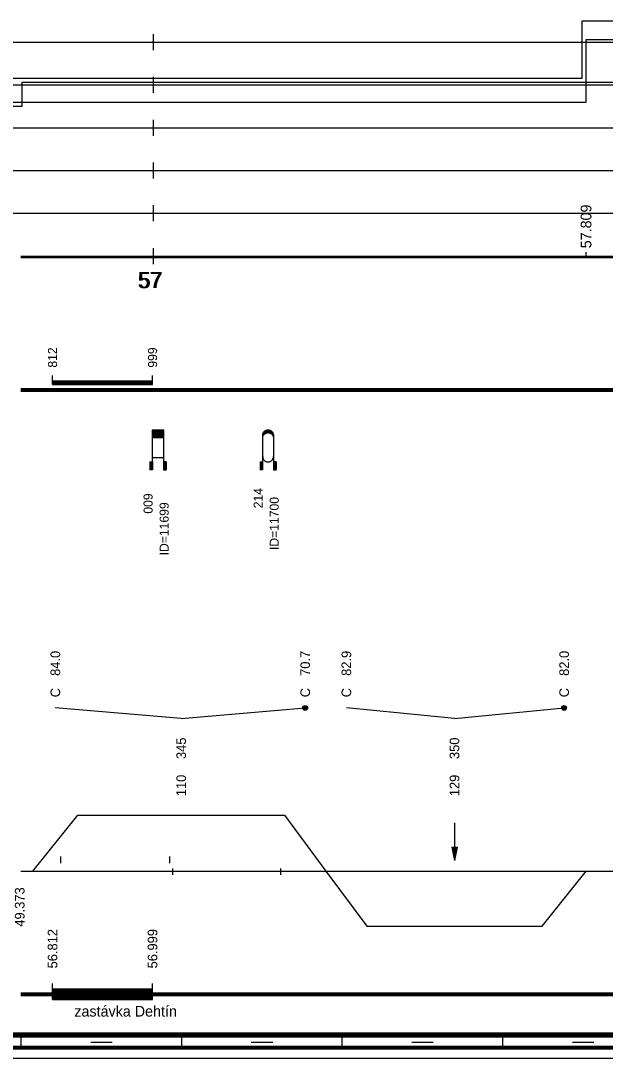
# Model space of a CAD drawing. Extents: x 2 to 10148, y 0 to 380.
# Drawn here: x 5974.9 to 6084.1, y 0 to 194 of the extents above; entities that cross this region are included whole.
import ezdxf

# ---------------------------------------------------------------- set-up
doc = ezdxf.new("R2010")
doc.units = 0
for name, color, linetype in [('CARA_S_OBJEKTY', 7, 'Continuous'), ('KRIV1_CARA', 7, 'Continuous'), ('KRIV1_TEXT', 7, 'Continuous'), ('L_OBJEKTY_TEXT', 7, 'Continuous'), ('L_OBJEKTY_TVAR', 7, 'Continuous'), ('OBJEKTY_TEXT', 7, 'Continuous'), ('OBJEKTY_TVAR', 7, 'Continuous'), ('RAM', 7, 'Continuous'), ('RYCHL_A', 7, 'Continuous'), ('RYCHL_B', 7, 'Continuous'), ('RYCHL_C', 7, 'Continuous'), ('RYCHL_RASTR', 7, 'Continuous'), ('RYCHL_STAN', 7, 'Continuous'), ('STAN_CARA', 7, 'Continuous'), ('STANIC_ZMEN_V', 7, 'Continuous')]:
    doc.layers.add(name, color=color, linetype=linetype)

msp = doc.modelspace()

# ---------------------------------------------------------------- linework, layer by layer
for p, q in [((5982.35, 37.7), (5982.35, 36.5)), ((6002.69, 37.7), (6002.69, 36.5)), ((6003.26, 35.51), (6003.26, 34.32)), ((6023.43, 35.51), (6023.43, 34.32))]:
    msp.add_line(p, q)
at = {"layer": 'CARA_S_OBJEKTY'}
for p, q in [((5974.91, 125.25), (6872.96, 125.25)), ((5974.91, 125), (6872.96, 125)), ((5974.91, 124.75), (6872.96, 124.75))]:
    msp.add_line(p, q, dxfattribs=at)
at = {"layer": 'KRIV1_CARA'}
for p, q in [((5977.17, 35), (5985.57, 45.43)), ((5985.57, 45.43), (6024.22, 45.43)), ((6024.22, 45.43), (6031.93, 35)), ((5974.91, 35), (6872.96, 35)), ((6031.93, 35), (6039.59, 24.71)), ((6072.36, 24.71), (6080.56, 35)), ((6039.59, 24.71), (6072.36, 24.71))]:
    msp.add_line(p, q, dxfattribs=at)
at = {"layer": 'KRIV1_TEXT'}
for p, q in [((6004.89, 63.5), (5981.37, 65.5)), ((6004.89, 63.5), (6028.07, 65.5)), ((6055.97, 63.5), (6035.76, 65.5)), ((6055.97, 63.5), (6076.46, 65.5)), ((6055.97, 44), (6055.97, 42.2)), ((6055.97, 42.2), (6055.97, 40)), ((6055.47, 39.5), (6055.97, 37)), ((6055.47, 39.5), (6056.47, 39.5)), ((6055.57, 39.5), (6055.97, 37.5)), ((6055.67, 39.5), (6055.97, 38)), ((6055.77, 39.5), (6055.97, 38.5)), ((6055.87, 39.5), (6055.97, 39)), ((6055.97, 40), (6055.97, 37)), ((6056.47, 39.5), (6055.97, 37)), ((6056.37, 39.5), (6055.97, 37.5)), ((6056.27, 39.5), (6055.97, 38)), ((6056.17, 39.5), (6055.97, 38.5)), ((6056.07, 39.5), (6055.97, 39)), ((6055.97, 39.5), (6055.97, 39.5)), ((6055.97, 39.5), (6055.97, 39.5))]:
    msp.add_line(p, q, dxfattribs=at)
for centre, radius in [((6028.07, 65.5), 0.45), ((6028.07, 65.5), 0.3), ((6028.07, 65.5), 0.15), ((6076.46, 65.5), 0.45), ((6076.46, 65.5), 0.3), ((6076.46, 65.5), 0.15)]:
    msp.add_circle(centre, radius, dxfattribs=at)
at = {"layer": 'L_OBJEKTY_TVAR'}
for p, q in [((5980.85, 126), (5980.85, 127.67)), ((5980.85, 126.67), (5999.54, 126.67)), ((5980.85, 126.5), (5999.54, 126.5)), ((5980.85, 126.25), (5999.54, 126.25)), ((5999.54, 126), (5999.54, 127.67)), ((5980.85, 126), (5999.54, 126)), ((5980.85, 11), (5980.85, 14)), ((5999.54, 11), (5999.54, 14)), ((5980.85, 13), (5999.54, 13)), ((5980.85, 12.75), (5999.54, 12.75)), ((5980.85, 12.5), (5999.54, 12.5)), ((5980.85, 12.25), (5999.54, 12.25)), ((5980.85, 12), (5999.54, 12)), ((5980.85, 11.75), (5999.54, 11.75)), ((5980.85, 11.5), (5999.54, 11.5)), ((5980.85, 11.25), (5999.54, 11.25)), ((5980.85, 11), (5999.54, 11))]:
    msp.add_line(p, q, dxfattribs=at)
at = {"layer": 'OBJEKTY_TVAR'}
for p, q in [((5999.56, 110), (5999.56, 117.5)), ((5999.56, 117.5), (6001.56, 117.5)), ((5999.56, 117.45), (6001.56, 117.45)), ((5999.56, 117.4), (6001.56, 117.4)), ((5999.56, 117.35), (6001.56, 117.35)), ((5999.56, 117.3), (6001.56, 117.3)), ((5999.56, 117.25), (6001.56, 117.25)), ((5999.56, 117.2), (6001.56, 117.2)), ((5999.56, 117.15), (6001.56, 117.15)), ((5999.56, 117.1), (6001.56, 117.1)), ((5999.56, 117.05), (6001.56, 117.05)), ((5999.56, 117), (6001.56, 117)), ((5999.56, 116.95), (6001.56, 116.95)), ((5999.56, 116.9), (6001.56, 116.9)), ((5999.56, 116.85), (6001.56, 116.85)), ((5999.56, 116.8), (6001.56, 116.8)), ((5999.56, 116.75), (6001.56, 116.75)), ((5999.56, 116.7), (6001.56, 116.7)), ((5999.56, 116.65), (6001.56, 116.65)), ((5999.56, 116.6), (6001.56, 116.6)), ((5999.56, 116.55), (6001.56, 116.55)), ((5999.56, 116.5), (6001.56, 116.5)), ((5999.56, 116.45), (6001.56, 116.45)), ((5999.56, 116.4), (6001.56, 116.4)), ((6001.56, 117.5), (6001.56, 110)), ((6020.13, 116.5), (6020.14, 116.65)), ((6020.13, 116.55), (6020.31, 116.55)), ((6020.13, 110), (6020.13, 116.5)), ((6020.13, 116.5), (6020.28, 116.5)), ((6020.13, 116.45), (6020.25, 116.45)), ((6020.13, 116.4), (6020.22, 116.4)), ((6020.14, 116.65), (6020.18, 116.81)), ((6020.14, 116.65), (6020.39, 116.65)), ((6020.14, 116.6), (6020.35, 116.6)), ((6020.15, 116.7), (6020.44, 116.7)), ((6020.16, 116.75), (6020.5, 116.75)), ((6020.18, 116.81), (6020.24, 116.95)), ((6020.18, 116.8), (6020.56, 116.8)), ((6020.18, 116.28), (6020.24, 116.43)), ((6020.19, 116.85), (6020.64, 116.85)), ((6020.21, 116.9), (6020.75, 116.9)), ((6020.24, 116.95), (6020.3, 117.06)), ((6020.24, 116.95), (6020.9, 116.95)), ((6020.24, 116.43), (6020.3, 116.53)), ((6020.26, 117), (6022, 117)), ((6020.29, 117.05), (6021.97, 117.05)), ((6020.3, 117.06), (6020.39, 117.18)), ((6020.3, 116.53), (6020.39, 116.65)), ((6020.33, 117.1), (6021.93, 117.1)), ((6020.37, 117.15), (6021.89, 117.15)), ((6020.39, 117.18), (6020.48, 117.26)), ((6020.39, 116.65), (6020.48, 116.74)), ((6020.42, 117.2), (6021.84, 117.2)), ((6020.47, 117.25), (6021.79, 117.25)), ((6020.48, 117.26), (6020.61, 117.35)), ((6020.48, 116.74), (6020.61, 116.83)), ((6020.53, 117.3), (6021.73, 117.3)), ((6020.6, 117.35), (6021.66, 117.35)), ((6020.61, 117.35), (6020.74, 117.42)), ((6020.61, 116.83), (6020.74, 116.9)), ((6020.69, 117.4), (6021.57, 117.4)), ((6020.74, 117.42), (6020.77, 117.43)), ((6020.74, 116.9), (6020.77, 116.91)), ((6020.77, 117.43), (6020.89, 117.47)), ((6020.77, 116.91), (6020.89, 116.95)), ((6020.82, 117.45), (6021.44, 117.45)), ((6020.89, 117.47), (6021.03, 117.49)), ((6020.89, 116.95), (6021.03, 116.97)), ((6021.03, 117.49), (6021.14, 117.5)), ((6021.03, 116.97), (6021.14, 116.98)), ((6021.14, 117.5), (6021.27, 117.49)), ((6021.14, 116.98), (6021.27, 116.97)), ((6021.27, 117.49), (6021.4, 117.46)), ((6021.27, 116.97), (6021.4, 116.94)), ((6021.36, 116.95), (6022.02, 116.95)), ((6021.4, 117.46), (6021.51, 117.43)), ((6021.4, 116.94), (6021.51, 116.9)), ((6021.51, 117.43), (6021.62, 117.37)), ((6021.51, 116.9), (6021.62, 116.85)), ((6021.51, 116.9), (6022.05, 116.9)), ((6021.62, 117.37), (6021.69, 117.32)), ((6021.62, 116.85), (6022.07, 116.85)), ((6021.62, 116.85), (6021.69, 116.8)), ((6021.69, 117.32), (6021.84, 117.21)), ((6021.69, 116.8), (6021.84, 116.68)), ((6021.7, 116.8), (6022.08, 116.8)), ((6021.76, 116.75), (6022.1, 116.75)), ((6021.82, 116.7), (6022.11, 116.7)), ((6021.84, 117.21), (6021.92, 117.11)), ((6021.84, 116.68), (6021.92, 116.59)), ((6021.87, 116.65), (6022.12, 116.65)), ((6021.91, 116.6), (6022.12, 116.6)), ((6021.92, 117.11), (6022.01, 116.98)), ((6021.92, 116.59), (6022.01, 116.46)), ((6021.95, 116.55), (6022.13, 116.55)), ((6021.98, 116.5), (6022.13, 116.5)), ((6022.01, 116.98), (6022.05, 116.89)), ((6022.01, 116.46), (6022.05, 116.37)), ((6022.01, 116.45), (6022.13, 116.45)), ((6022.04, 116.4), (6022.13, 116.4)), ((6022.05, 116.89), (6022.09, 116.77)), ((6022.09, 116.77), (6022.12, 116.65)), ((6022.12, 116.65), (6022.13, 116.56)), ((6022.13, 116.56), (6022.13, 116.5)), ((6022.13, 116.5), (6022.13, 110)), ((5999.56, 116.35), (6001.56, 116.35)), ((5999.56, 116.3), (6001.56, 116.3)), ((5999.56, 116.25), (6001.56, 116.25)), ((5999.56, 116.2), (6001.56, 116.2)), ((5999.56, 116.15), (6001.56, 116.15)), ((5999.56, 116.1), (6001.56, 116.1)), ((5999.56, 116.05), (6001.56, 116.05)), ((6020.13, 116.35), (6020.2, 116.35)), ((6020.13, 116.3), (6020.18, 116.3)), ((6020.13, 116.25), (6020.17, 116.25)), ((6020.13, 116.2), (6020.16, 116.2)), ((6020.13, 116.15), (6020.15, 116.15)), ((6020.13, 115.98), (6020.14, 116.13)), ((6020.13, 116.1), (6020.14, 116.1)), ((6020.14, 116.13), (6020.18, 116.28)), ((6022.05, 116.37), (6022.09, 116.24)), ((6022.06, 116.35), (6022.13, 116.35)), ((6022.08, 116.3), (6022.13, 116.3)), ((6022.09, 116.25), (6022.13, 116.25)), ((6022.09, 116.24), (6022.12, 116.13)), ((6022.1, 116.2), (6022.13, 116.2)), ((6022.11, 116.15), (6022.13, 116.15)), ((6022.12, 116.13), (6022.13, 116.03)), ((6022.12, 116.1), (6022.13, 116.1)), ((6022.13, 116.03), (6022.13, 115.98)), ((5999.06, 111.5), (5999.56, 111.5)), ((5999.06, 111.5), (5999.06, 110)), ((5999.11, 111.5), (5999.11, 110)), ((5999.16, 111.5), (5999.16, 110)), ((5999.21, 111.5), (5999.21, 110)), ((5999.26, 111.5), (5999.26, 110)), ((5999.31, 111.5), (5999.31, 110)), ((5999.36, 111.5), (5999.36, 110)), ((5999.41, 111.5), (5999.41, 110)), ((5999.46, 111.5), (5999.46, 110)), ((5999.51, 111.5), (5999.51, 110)), ((5999.56, 112.31), (6001.56, 112.31)), ((6002.06, 111.5), (6001.56, 111.5)), ((6001.61, 111.5), (6001.61, 110)), ((6001.66, 111.5), (6001.66, 110)), ((6001.71, 111.5), (6001.71, 110)), ((6001.76, 111.5), (6001.76, 110)), ((6001.81, 111.5), (6001.81, 110)), ((6001.86, 111.5), (6001.86, 110)), ((6001.91, 111.5), (6001.91, 110)), ((6001.96, 111.5), (6001.96, 110)), ((6002.01, 111.5), (6002.01, 110)), ((6002.06, 111.5), (6002.06, 110)), ((6019.63, 111.5), (6020.13, 111.5)), ((6019.63, 111.5), (6019.63, 110)), ((6019.68, 111.5), (6019.68, 110)), ((6019.73, 111.5), (6019.73, 110)), ((6019.78, 111.5), (6019.78, 110)), ((6019.83, 111.5), (6019.83, 110)), ((6019.88, 111.5), (6019.88, 110)), ((6019.93, 111.5), (6019.93, 110)), ((6019.98, 111.5), (6019.98, 110)), ((6020.03, 111.5), (6020.03, 110)), ((6020.08, 111.5), (6020.08, 110)), ((6020.13, 112.5), (6020.14, 112.35)), ((6020.14, 112.35), (6020.18, 112.2)), ((6020.18, 112.2), (6020.24, 112.05)), ((6020.24, 112.05), (6020.3, 111.95)), ((6020.3, 111.95), (6020.39, 111.83)), ((6020.39, 111.83), (6020.48, 111.74)), ((6020.48, 111.74), (6020.61, 111.65)), ((6020.61, 111.65), (6020.74, 111.58)), ((6020.74, 111.58), (6020.77, 111.57)), ((6020.77, 111.57), (6020.89, 111.53)), ((6020.89, 111.53), (6021.03, 111.51)), ((6021.03, 111.51), (6021.14, 111.5)), ((6021.14, 111.5), (6021.27, 111.51)), ((6021.27, 111.51), (6021.4, 111.54)), ((6021.4, 111.54), (6021.51, 111.58)), ((6021.51, 111.58), (6021.62, 111.63)), ((6021.62, 111.63), (6021.69, 111.68)), ((6021.69, 111.68), (6021.84, 111.8)), ((6021.84, 111.8), (6021.92, 111.9)), ((6021.92, 111.9), (6022.01, 112.02)), ((6022.01, 112.02), (6022.05, 112.11)), ((6022.05, 112.11), (6022.09, 112.24)), ((6022.09, 112.24), (6022.12, 112.35)), ((6022.12, 112.35), (6022.13, 112.45)), ((6022.13, 112.45), (6022.13, 112.5)), ((6022.63, 111.5), (6022.13, 111.5)), ((6022.18, 111.5), (6022.18, 110)), ((6022.23, 111.5), (6022.23, 110)), ((6022.28, 111.5), (6022.28, 110)), ((6022.33, 111.5), (6022.33, 110)), ((6022.38, 111.5), (6022.38, 110)), ((6022.43, 111.5), (6022.43, 110)), ((6022.48, 111.5), (6022.48, 110)), ((6022.53, 111.5), (6022.53, 110)), ((6022.58, 111.5), (6022.58, 110)), ((6022.63, 111.5), (6022.63, 110)), ((5999.56, 110), (5999.06, 110)), ((6001.56, 110), (6002.06, 110)), ((6020.13, 110), (6019.63, 110)), ((6022.13, 110), (6022.63, 110))]:
    msp.add_line(p, q, dxfattribs=at)
at = {"layer": 'RAM'}
for p, q in [((5128.6, 4.75), (5974.91, 4.75)), ((5128.6, 4.5), (5974.91, 4.5)), ((5128.6, 4.25), (5974.91, 4.25)), ((5128.6, 4), (5974.91, 4)), ((5974.91, 4.75), (6872.96, 4.75)), ((5974.91, 4.5), (6872.96, 4.5)), ((5974.91, 4.25), (6872.96, 4.25)), ((5974.91, 4), (6872.96, 4)), ((5975, 2), (5975, 4)), ((6005, 2), (6005, 4)), ((6035, 2), (6035, 4)), ((6065, 2), (6065, 4)), ((5128.6, 2.25), (5974.91, 2.25)), ((5128.6, 2), (5974.91, 2)), ((5974.91, 2.25), (6872.96, 2.25)), ((5974.91, 2), (6872.96, 2)), ((5988, 3), (5992, 3)), ((6018, 3), (6022, 3)), ((6048, 3), (6052, 3)), ((6078, 3), (6082, 3)), ((5128.6, 1.75), (5974.91, 1.75)), ((5128.6, 0), (5974.91, 0)), ((5974.91, 1.75), (6872.96, 1.75)), ((5974.91, 0), (6872.96, 0))]:
    msp.add_line(p, q, dxfattribs=at)
at = {"layer": 'RYCHL_A'}
for p, q in [((5975.19, 178), (5975.19, 182.5)), ((5975.19, 182.5), (6368.69, 182.5)), ((5881.49, 178), (5975.19, 178))]:
    msp.add_line(p, q, dxfattribs=at)
at = {"layer": 'RYCHL_B'}
for p, q in [((6080.56, 178.75), (6080.56, 190.5)), ((6080.56, 190.5), (6214.17, 190.5)), ((5957.17, 178.75), (6080.56, 178.75))]:
    msp.add_line(p, q, dxfattribs=at)
at = {"layer": 'RYCHL_C'}
for p, q in [((6079.81, 183.25), (6079.81, 194)), ((6079.81, 194), (6214.92, 194)), ((5957.56, 183.25), (6079.81, 183.25))]:
    msp.add_line(p, q, dxfattribs=at)
at = {"layer": 'RYCHL_RASTR'}
for p, q in [((5999.69, 188.5), (5999.69, 191.5)), ((5971.21, 190), (6871.33, 190)), ((5999.69, 180.5), (5999.69, 183.5)), ((5971.5, 182), (6871.56, 182)), ((5999.69, 172.5), (5999.69, 175.5)), ((5971.78, 174), (6873.11, 174)), ((5999.69, 164.5), (5999.69, 167.5)), ((5971.77, 166), (6873.11, 166)), ((5999.69, 156.5), (5999.69, 159.5)), ((5971.78, 158), (6873.11, 158)), ((5999.69, 148.5), (5999.69, 151.5)), ((5974.91, 150), (6872.96, 150)), ((5974.91, 149.75), (6872.96, 149.75))]:
    msp.add_line(p, q, dxfattribs=at)
at = {"layer": 'STAN_CARA'}
for p, q in [((5974.91, 12.25), (6298.19, 12.25)), ((5974.91, 12), (6298.19, 12)), ((5974.91, 12), (6298.19, 12)), ((5974.91, 11.75), (6298.19, 11.75))]:
    msp.add_line(p, q, dxfattribs=at)
at = {"layer": 'STANIC_ZMEN_V'}
msp.add_line((6080.56, 150), (6080.56, 150.75), dxfattribs=at)

# ---------------------------------------------------------------- texts
at = {"layer": 'KRIV1_TEXT'}
for s, p in [('84.0', (5982.27, 71.5)), ('70.7', (6028.97, 71.5)), ('82.9', (6036.66, 71.5)), ('82.0', (6077.36, 71.5)), ('C', (5982.27, 67.5)), ('C', (6028.97, 67.5)), ('C', (6036.66, 67.5)), ('C', (6077.36, 67.5)), ('345', (6005.79, 55.95)), ('350', (6056.87, 55.95)), ('110', (6005.79, 49)), ('129', (6056.87, 49)), ('49.373', (5975.61, 24.6))]:
    msp.add_text(s, height=1.8, rotation=90, dxfattribs=at).set_placement(p)
at = {"layer": 'L_OBJEKTY_TEXT'}
for s, height, p in [('812', 1.7, (5981.7, 129.13)), ('999', 1.7, (6000.39, 129.13)), ('56.812', 1.8, (5981.75, 16.8)), ('56.999', 1.8, (6000.44, 16.8))]:
    msp.add_text(s, height=height, rotation=90, dxfattribs=at).set_placement(p)
msp.add_text('zastávka Dehtín', height=2, dxfattribs=at).set_placement((5984.92, 7.79))
at = {"layer": 'OBJEKTY_TEXT'}
for s, p in [('009', (5999.56, 101.83)), ('214', (6020.13, 102.83)), ('ID=11700', (6023.13, 95.03)), ('ID=11699', (6002.56, 94.03))]:
    msp.add_text(s, height=1.7, rotation=90, dxfattribs=at).set_placement(p)
at = {"layer": 'RYCHL_STAN'}
for p in [(5996.75, 144), (5997, 144)]:
    msp.add_text('57', height=3, dxfattribs=at).set_placement(p)
at = {"layer": 'STANIC_ZMEN_V'}
msp.add_text('57.809', height=2, rotation=90, dxfattribs=at).set_placement((6081.56, 151.45))

doc.saveas('drawing.dxf')
